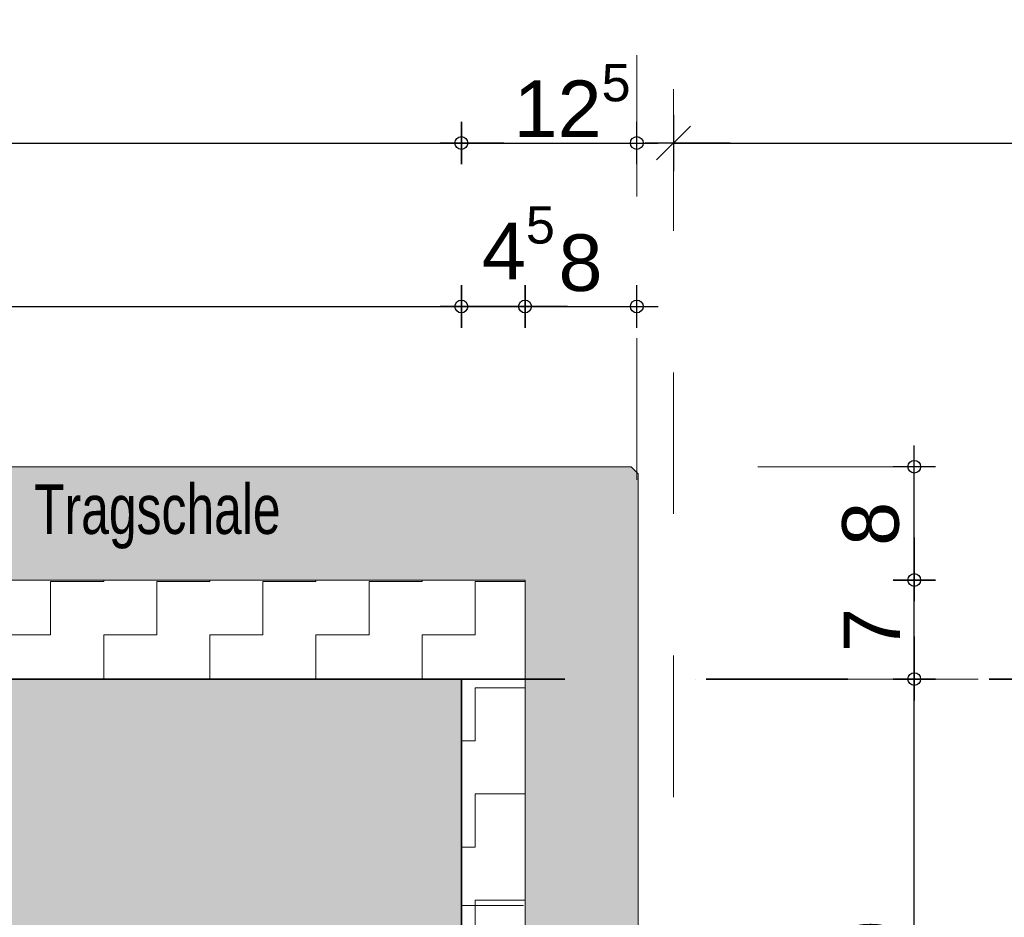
# Model space of a CAD drawing. Header units: metres. Extents: x 1316.5 to 1415.3, y -94.1 to -52.
# Tile 534 of 656: x 1409 to 1409.7, y -76.3 to -75.7. Entities that reach past the tile are written whole.
import ezdxf

# ---------------------------------------------------------------- set-up
doc = ezdxf.new("R2010")
doc.units = ezdxf.units.M
doc.header["$PDMODE"] = 65
for name, pattern in [('AUSGEZOGEN', [0]), ('GETRENNT2_S10', [0.045, 0.02, -0.01, 0, -0.005, 0, -0.01]), ('PUNKT2_S9', [0.0015, 0, -0.0015]), ('STRICHLINIE2_S3', [0.055, 0.04, -0.015]), ('STRICHPUNKT2_S5', [0.1, 0.07, -0.01, 0.01, -0.01])]:
    doc.linetypes.add(name, pattern=pattern)
doc.layers.add('XR$3$_42154', color=7, linetype='Continuous')
for name, color, linetype, lineweight in [('XR$3$Achsen', 4, 'AUSGEZOGEN', 13), ('XR$3$Fenster', 3, 'AUSGEZOGEN', 18), ('XR$3$Maßlinie 1_50', 7, 'AUSGEZOGEN', 25), ('XR$3$Muster', 4, 'AUSGEZOGEN', 13), ('XR$3$Möblierung', 4, 'AUSGEZOGEN', 13), ('XR$3$STANDARD_1', 7, 'AUSGEZOGEN', 25), ('XR$3$Text 1_100', 3, 'AUSGEZOGEN', 18), ('XR$3$Wand Mauerwerk tr_1', 42, 'AUSGEZOGEN', 18)]:
    doc.layers.add(name, color=color, linetype=linetype, lineweight=lineweight)
doc.styles.add('ARIAL', font='arial.ttf')
doc.dimstyles.new('DIMSTYLE_16', dxfattribs={"dimtxt": 0.03, "dimasz": 0.03, "dimexe": 0, "dimexo": 1e-06, "dimgap": 0.015, "dimtad": 2, "dimdec": 0, "dimlfac": 1000, "dimrnd": 5, "dimzin": 12, "dimdsep": 46, "dimtxsty": 'ARIAL', "dimblk1": 'ALL_ML_KREIS', "dimblk2": 'ALL_ML_KREIS', "dimsah": 1, "dimcen": 0, "dimse1": 1, "dimse2": 1, "dimclrd": 7, "dimclre": 7, "dimclrt": 7, "dimadec": 0, "dimazin": 0, "dimtfac": 1, "dimtdec": 0, "dimtix": 1, "dimtmove": 2, "dimatfit": 3, "dimfxl": 0, "dimtzin": 0, "dimlwd": 0, "dimlwe": 25, "dimarcsym": 0})
doc.dimstyles.new('DIMSTYLE_17', dxfattribs={"dimtxt": 0.03, "dimasz": 0.04, "dimexe": 0, "dimexo": 0, "dimgap": 0.015, "dimtad": 2, "dimrnd": 0.005, "dimzin": 4, "dimdsep": 46, "dimtxsty": 'ARIAL', "dimblk1": 'ALL_ML_STRICH', "dimblk2": 'ALL_ML_STRICH', "dimsah": 1, "dimcen": 0, "dimclrd": 7, "dimclre": 7, "dimclrt": 7, "dimadec": 0, "dimazin": 0, "dimtfac": 1, "dimtdec": 0, "dimtix": 1, "dimtmove": 2, "dimatfit": 3, "dimfxl": 0, "dimtzin": 0, "dimlwd": 0, "dimlwe": 25, "dimarcsym": 0})
doc.dimstyles.new('DIMSTYLE_21', dxfattribs={"dimtxt": 0.04, "dimasz": 0.03, "dimexe": 0, "dimexo": 1e-06, "dimgap": 0.02, "dimtad": 2, "dimdec": 0, "dimlfac": 100, "dimrnd": 0.5, "dimzin": 12, "dimdsep": 46, "dimtxsty": 'ARIAL', "dimblk1": 'ALL_ML_KREIS', "dimblk2": 'ALL_ML_KREIS', "dimsah": 1, "dimcen": 0, "dimse1": 1, "dimse2": 1, "dimclrd": 7, "dimclre": 7, "dimclrt": 7, "dimadec": 0, "dimazin": 0, "dimtfac": 1, "dimtdec": 0, "dimtix": 1, "dimtmove": 2, "dimatfit": 3, "dimfxl": 0, "dimtzin": 0, "dimlwd": 0, "dimlwe": 25, "dimarcsym": 0})
doc.dimstyles.new('DIMSTYLE_23', dxfattribs={"dimtxt": 0.04, "dimasz": 0.03, "dimexe": 0, "dimexo": 1e-06, "dimgap": 0.02, "dimtad": 2, "dimdec": 1, "dimlfac": 100, "dimrnd": 0.5, "dimzin": 12, "dimdsep": 46, "dimtxsty": 'ARIAL', "dimblk1": 'ALL_ML_KREIS', "dimblk2": 'ALL_ML_KREIS', "dimsah": 1, "dimcen": 0, "dimse1": 1, "dimse2": 1, "dimclrd": 7, "dimclre": 7, "dimclrt": 7, "dimadec": 0, "dimazin": 0, "dimtfac": 1, "dimtdec": 0, "dimtix": 1, "dimtmove": 2, "dimatfit": 3, "dimfxl": 0, "dimtvp": 1.2, "dimtzin": 0, "dimlwd": 0, "dimlwe": 25, "dimarcsym": 0})
doc.dimstyles.new('DIMSTYLE_4', dxfattribs={"dimtxt": 0.04, "dimasz": 0.03, "dimexe": 0, "dimexo": 1e-06, "dimgap": 0.02, "dimtad": 2, "dimdec": 1, "dimlfac": 100, "dimrnd": 0.5, "dimzin": 4, "dimdsep": 46, "dimtxsty": 'ARIAL', "dimblk1": 'ALL_ML_KREIS', "dimblk2": 'ALL_ML_KREIS', "dimsah": 1, "dimcen": 0, "dimse1": 1, "dimse2": 1, "dimclrd": 7, "dimclre": 7, "dimclrt": 7, "dimadec": 0, "dimazin": 0, "dimtfac": 1, "dimtdec": 0, "dimtix": 1, "dimtmove": 2, "dimatfit": 3, "dimfxl": 0, "dimtzin": 0, "dimlwd": 0, "dimlwe": 25, "dimarcsym": 0})
pattern_1 = [(90, (-0.075, 0.075), (-0.0375, 0.0375), [0.0375, -0.0375]), (180, (-0.075, 0.075), (-0.0375, -0.0375), [0.0375, -0.0375])]

# ---------------------------------------------------------------- blocks, each defined once
blk = doc.blocks.new('ALL_ML_KREIS')
at = {"color": 0, "linetype": 'ByBlock', "lineweight": -2}
for p, q in [((0, -0.5), (0, 0.5)), ((-1, 0), (0.5, 0))]:
    blk.add_line(p, q, dxfattribs=at)
blk.add_circle((0, 0), 0.15, dxfattribs=at)
blk = doc.blocks.new('*D163')
at = {"layer": 'DEFPOINTS', "color": 7, "linetype": 'AUSGEZOGEN', "lineweight": 25, "transparency": 33554687}
for p in [(1409.46527, -75.90972), (1410.67377, -75.90972), (1409.46527, -77.06804)]:
    blk.add_point(p, dxfattribs=at)
at = {"layer": 'XR$3$Maßlinie 1_50', "color": 7, "linetype": 'AUSGEZOGEN', "lineweight": -2, "transparency": 33554687}
blk.add_line((1409.46527, -77.06804), (1410.67377, -77.06804), dxfattribs=at)
at = {"layer": 'XR$3$Maßlinie 1_50', "color": 7, "linetype": 'AUSGEZOGEN', "lineweight": 25, "transparency": 33554687, "xscale": 0.03, "yscale": 0.03, "zscale": 0.03, "rotation": 180}
blk.add_blockref('ALL_ML_KREIS', (1409.46527, -77.06804), dxfattribs=at)
at = {"layer": 'XR$3$Maßlinie 1_50', "color": 7, "linetype": 'AUSGEZOGEN', "lineweight": 25, "transparency": 33554687, "xscale": 0.03, "yscale": 0.03, "zscale": 0.03}
blk.add_blockref('ALL_ML_KREIS', (1410.67377, -77.06804), dxfattribs=at)
blk = doc.blocks.new('ALL_ML_STRICH')
at = {"color": 0, "linetype": 'ByBlock', "lineweight": -2}
for p, q in [((0, -0.5), (0, 0.5)), ((-0.3, -0.3), (0.3, 0.3)), ((-1, 0), (0.5, 0))]:
    blk.add_line(p, q, dxfattribs=at)
blk = doc.blocks.new('*D164')
at = {"layer": 'DEFPOINTS', "color": 7, "linetype": 'AUSGEZOGEN', "lineweight": 25, "transparency": 33554687}
for p in [(1409.46527, -75.77765), (1409.46527, -76.31987), (1410.67377, -76.31987)]:
    blk.add_point(p, dxfattribs=at)
at = {"layer": 'XR$3$Maßlinie 1_50', "color": 7, "linetype": 'AUSGEZOGEN', "lineweight": -2, "transparency": 33554687}
for p, q in [((1409.46527, -75.77765), (1409.46527, -75.77765)), ((1409.46527, -75.77765), (1410.67377, -75.77765)), ((1410.67377, -75.77765), (1410.67377, -75.77765))]:
    blk.add_line(p, q, dxfattribs=at)
at = {"layer": 'XR$3$Maßlinie 1_50', "color": 7, "linetype": 'AUSGEZOGEN', "lineweight": 25, "transparency": 33554687, "xscale": 0.04, "yscale": 0.04, "zscale": 0.04, "rotation": 180}
blk.add_blockref('ALL_ML_STRICH', (1409.46527, -75.77765), dxfattribs=at)
at = {"layer": 'XR$3$Maßlinie 1_50', "color": 7, "linetype": 'AUSGEZOGEN', "lineweight": 25, "transparency": 33554687, "xscale": 0.04, "yscale": 0.04, "zscale": 0.04}
blk.add_blockref('ALL_ML_STRICH', (1410.67377, -75.77765), dxfattribs=at)
blk = doc.blocks.new('*D178')
at = {"layer": 'DEFPOINTS', "color": 7, "linetype": 'AUSGEZOGEN', "lineweight": 25, "transparency": 33554687}
for p in [(1408.61527, -75.89314), (1408.61527, -76.20937), (1409.31527, -76.20937)]:
    blk.add_point(p, dxfattribs=at)
at = {"layer": 'XR$3$Maßlinie 1_50', "color": 7, "linetype": 'AUSGEZOGEN', "lineweight": -2, "transparency": 33554687}
blk.add_line((1408.61527, -75.89314), (1409.31527, -75.89314), dxfattribs=at)
at = {"layer": 'XR$3$Maßlinie 1_50', "color": 7, "linetype": 'AUSGEZOGEN', "lineweight": 25, "transparency": 33554687, "xscale": 0.03, "yscale": 0.03, "zscale": 0.03, "rotation": 180}
blk.add_blockref('ALL_ML_KREIS', (1408.61527, -75.89314), dxfattribs=at)
at = {"layer": 'XR$3$Maßlinie 1_50', "color": 7, "linetype": 'AUSGEZOGEN', "lineweight": 25, "transparency": 33554687, "xscale": 0.03, "yscale": 0.03, "zscale": 0.03}
blk.add_blockref('ALL_ML_KREIS', (1409.31527, -75.89314), dxfattribs=at)
at = {"layer": 'XR$3$Maßlinie 1_50', "color": 7, "linetype": 'AUSGEZOGEN', "lineweight": 25, "transparency": 33554687, "insert": (1408.96353, -75.86246), "char_height": 0.04, "width": 0.08, "attachment_point": 5, "style": 'ARIAL'}
blk.add_mtext('\\A1;{70}', dxfattribs=at)
blk = doc.blocks.new('*D179')
at = {"layer": 'DEFPOINTS', "color": 7, "linetype": 'AUSGEZOGEN', "lineweight": 25, "transparency": 33554687}
for p in [(1409.31527, -75.89314), (1409.36027, -76.11137), (1409.31527, -76.20937)]:
    blk.add_point(p, dxfattribs=at)
at = {"layer": 'XR$3$Maßlinie 1_50', "color": 7, "linetype": 'AUSGEZOGEN', "lineweight": -2, "transparency": 33554687}
blk.add_line((1409.31527, -75.89314), (1409.36027, -75.89314), dxfattribs=at)
at = {"layer": 'XR$3$Maßlinie 1_50', "color": 7, "linetype": 'AUSGEZOGEN', "lineweight": 25, "transparency": 33554687, "xscale": 0.03, "yscale": 0.03, "zscale": 0.03, "rotation": 180}
blk.add_blockref('ALL_ML_KREIS', (1409.31527, -75.89314), dxfattribs=at)
at = {"layer": 'XR$3$Maßlinie 1_50', "color": 7, "linetype": 'AUSGEZOGEN', "lineweight": 25, "transparency": 33554687, "xscale": 0.03, "yscale": 0.03, "zscale": 0.03}
blk.add_blockref('ALL_ML_KREIS', (1409.36027, -75.89314), dxfattribs=at)
at = {"layer": 'XR$3$Maßlinie 1_50', "color": 7, "linetype": 'AUSGEZOGEN', "lineweight": 25, "transparency": 33554687, "insert": (1409.35558, -75.84814), "char_height": 0.04, "width": 0.12, "attachment_point": 5, "style": 'ARIAL'}
blk.add_mtext('\\A1;{\\A1;{4\\H0.026400;\\S5^ ;}}', dxfattribs=at)
blk = doc.blocks.new('*D180')
at = {"layer": 'DEFPOINTS', "color": 7, "linetype": 'AUSGEZOGEN', "lineweight": 25, "transparency": 33554687}
for p in [(1409.36027, -75.89314), (1409.43926, -76.10114), (1409.36027, -76.11137)]:
    blk.add_point(p, dxfattribs=at)
at = {"layer": 'XR$3$Maßlinie 1_50', "color": 7, "linetype": 'AUSGEZOGEN', "lineweight": -2, "transparency": 33554687}
blk.add_line((1409.36027, -75.89314), (1409.43926, -75.89314), dxfattribs=at)
at = {"layer": 'XR$3$Maßlinie 1_50', "color": 7, "linetype": 'AUSGEZOGEN', "lineweight": 25, "transparency": 33554687, "xscale": 0.03, "yscale": 0.03, "zscale": 0.03, "rotation": 180}
blk.add_blockref('ALL_ML_KREIS', (1409.36027, -75.89314), dxfattribs=at)
at = {"layer": 'XR$3$Maßlinie 1_50', "color": 7, "linetype": 'AUSGEZOGEN', "lineweight": 25, "transparency": 33554687, "xscale": 0.03, "yscale": 0.03, "zscale": 0.03}
blk.add_blockref('ALL_ML_KREIS', (1409.43926, -75.89314), dxfattribs=at)
at = {"layer": 'XR$3$Maßlinie 1_50', "color": 7, "linetype": 'AUSGEZOGEN', "lineweight": 25, "transparency": 33554687, "insert": (1409.39945, -75.86246), "char_height": 0.04, "width": 0.04, "attachment_point": 5, "style": 'ARIAL'}
blk.add_mtext('\\A1;{8}', dxfattribs=at)
blk = doc.blocks.new('*D181')
at = {"layer": 'DEFPOINTS', "color": 7, "linetype": 'AUSGEZOGEN', "lineweight": 25, "transparency": 33554687}
for p in [(1408.49128, -75.65468), (1408.49128, -76.03702), (1409.43926, -76.05031)]:
    blk.add_point(p, dxfattribs=at)
at = {"layer": 'XR$3$Maßlinie 1_50', "color": 7, "linetype": 'AUSGEZOGEN', "lineweight": -2, "transparency": 33554687}
blk.add_line((1408.49128, -75.65468), (1409.43926, -75.65468), dxfattribs=at)
at = {"layer": 'XR$3$Maßlinie 1_50', "color": 7, "linetype": 'AUSGEZOGEN', "lineweight": 25, "transparency": 33554687, "xscale": 0.03, "yscale": 0.03, "zscale": 0.03, "rotation": 180}
blk.add_blockref('ALL_ML_KREIS', (1408.49128, -75.65468), dxfattribs=at)
at = {"layer": 'XR$3$Maßlinie 1_50', "color": 7, "linetype": 'AUSGEZOGEN', "lineweight": 25, "transparency": 33554687, "xscale": 0.03, "yscale": 0.03, "zscale": 0.03}
blk.add_blockref('ALL_ML_KREIS', (1409.43926, -75.65468), dxfattribs=at)
at = {"layer": 'XR$3$Maßlinie 1_50', "color": 7, "linetype": 'AUSGEZOGEN', "lineweight": 25, "transparency": 33554687, "insert": (1408.96331, -75.624), "char_height": 0.04, "width": 0.08, "attachment_point": 5, "style": 'ARIAL'}
blk.add_mtext('\\A1;{95}', dxfattribs=at)
blk = doc.blocks.new('*D184')
at = {"layer": 'DEFPOINTS', "color": 7, "linetype": 'AUSGEZOGEN', "lineweight": 25, "transparency": 33554687}
for p in [(1408.61527, -75.77765), (1409.31527, -76.20937), (1408.61527, -76.26581)]:
    blk.add_point(p, dxfattribs=at)
at = {"layer": 'XR$3$Maßlinie 1_50', "color": 7, "linetype": 'AUSGEZOGEN', "lineweight": -2, "transparency": 33554687}
blk.add_line((1408.61527, -75.77765), (1409.31527, -75.77765), dxfattribs=at)
at = {"layer": 'XR$3$Maßlinie 1_50', "color": 7, "linetype": 'AUSGEZOGEN', "lineweight": 25, "transparency": 33554687, "xscale": 0.03, "yscale": 0.03, "zscale": 0.03, "rotation": 180}
blk.add_blockref('ALL_ML_KREIS', (1408.61527, -75.77765), dxfattribs=at)
at = {"layer": 'XR$3$Maßlinie 1_50', "color": 7, "linetype": 'AUSGEZOGEN', "lineweight": 25, "transparency": 33554687, "xscale": 0.03, "yscale": 0.03, "zscale": 0.03}
blk.add_blockref('ALL_ML_KREIS', (1409.31527, -75.77765), dxfattribs=at)
at = {"layer": 'XR$3$Maßlinie 1_50', "color": 7, "linetype": 'AUSGEZOGEN', "lineweight": 25, "transparency": 33554687, "insert": (1408.96353, -75.74697), "char_height": 0.04, "width": 0.08, "attachment_point": 5, "style": 'ARIAL'}
blk.add_mtext('\\A1;{70}', dxfattribs=at)
blk = doc.blocks.new('*D185')
at = {"layer": 'DEFPOINTS', "color": 7, "linetype": 'AUSGEZOGEN', "lineweight": 25, "transparency": 33554687}
for p in [(1409.31527, -75.77765), (1409.43926, -76.19937), (1409.31527, -76.20937)]:
    blk.add_point(p, dxfattribs=at)
at = {"layer": 'XR$3$Maßlinie 1_50', "color": 7, "linetype": 'AUSGEZOGEN', "lineweight": -2, "transparency": 33554687}
blk.add_line((1409.31527, -75.77765), (1409.43926, -75.77765), dxfattribs=at)
at = {"layer": 'XR$3$Maßlinie 1_50', "color": 7, "linetype": 'AUSGEZOGEN', "lineweight": 25, "transparency": 33554687, "xscale": 0.03, "yscale": 0.03, "zscale": 0.03, "rotation": 180}
blk.add_blockref('ALL_ML_KREIS', (1409.31527, -75.77765), dxfattribs=at)
at = {"layer": 'XR$3$Maßlinie 1_50', "color": 7, "linetype": 'AUSGEZOGEN', "lineweight": 25, "transparency": 33554687, "xscale": 0.03, "yscale": 0.03, "zscale": 0.03}
blk.add_blockref('ALL_ML_KREIS', (1409.43926, -75.77765), dxfattribs=at)
at = {"layer": 'XR$3$Maßlinie 1_50', "color": 7, "linetype": 'AUSGEZOGEN', "lineweight": 25, "transparency": 33554687, "insert": (1409.39353, -75.74765), "char_height": 0.04, "width": 0.16, "attachment_point": 5, "style": 'ARIAL'}
blk.add_mtext('\\A1;{\\A1;{12\\H0.026400;\\S5^ ;}}', dxfattribs=at)
blk = doc.blocks.new('*D188')
at = {"layer": 'DEFPOINTS', "color": 7, "linetype": 'AUSGEZOGEN', "lineweight": 25, "transparency": 33554687}
for p in [(1409.51126, -76.15637), (1409.64791, -76.55586), (1409.77849, -76.55586)]:
    blk.add_point(p, dxfattribs=at)
at = {"layer": 'XR$3$Maßlinie 1_50', "color": 7, "linetype": 'AUSGEZOGEN', "lineweight": -2, "transparency": 33554687}
blk.add_line((1409.77849, -76.55586), (1409.77849, -76.15637), dxfattribs=at)
at = {"layer": 'XR$3$Maßlinie 1_50', "color": 7, "linetype": 'AUSGEZOGEN', "lineweight": 25, "transparency": 33554687, "xscale": 0.03, "yscale": 0.03, "zscale": 0.03}
for p, rotation in [((1409.77849, -76.15637), 90), ((1409.77849, -76.55586), 270)]:
    blk.add_blockref('ALL_ML_KREIS', p, dxfattribs=dict(at, rotation=rotation))
at = {"layer": 'XR$3$Maßlinie 1_50', "color": 7, "linetype": 'AUSGEZOGEN', "lineweight": 25, "transparency": 33554687, "insert": (1409.74781, -76.35786), "char_height": 0.04, "width": 0.16, "attachment_point": 5, "rotation": 90, "style": 'ARIAL'}
blk.add_mtext('\\A1;{\\A1;{40\\H0.026400;\\S^ ;}}', dxfattribs=at)
blk = doc.blocks.new('*D189')
at = {"layer": 'DEFPOINTS', "color": 7, "linetype": 'AUSGEZOGEN', "lineweight": 25, "transparency": 33554687}
for p in [(1409.39029, -76.00637), (1409.51126, -76.15637), (1409.77849, -76.15637)]:
    blk.add_point(p, dxfattribs=at)
at = {"layer": 'XR$3$Maßlinie 1_50', "color": 7, "linetype": 'AUSGEZOGEN', "lineweight": -2, "transparency": 33554687}
blk.add_line((1409.77849, -76.15637), (1409.77849, -76.00637), dxfattribs=at)
at = {"layer": 'XR$3$Maßlinie 1_50', "color": 7, "linetype": 'AUSGEZOGEN', "lineweight": 25, "transparency": 33554687, "xscale": 0.03, "yscale": 0.03, "zscale": 0.03}
for p, rotation in [((1409.77849, -76.00637), 90), ((1409.77849, -76.15637), 270)]:
    blk.add_blockref('ALL_ML_KREIS', p, dxfattribs=dict(at, rotation=rotation))
at = {"layer": 'XR$3$Maßlinie 1_50', "color": 7, "linetype": 'AUSGEZOGEN', "lineweight": 25, "transparency": 33554687, "insert": (1409.74781, -76.08333), "char_height": 0.04, "width": 0.16, "attachment_point": 5, "rotation": 90, "style": 'ARIAL'}
blk.add_mtext('\\A1;{\\A1;{15\\H0.026400;\\S^ ;}}', dxfattribs=at)
blk = doc.blocks.new('*D190')
at = {"layer": 'DEFPOINTS', "color": 7, "linetype": 'AUSGEZOGEN', "lineweight": 25, "transparency": 33554687}
for p in [(1409.26312, -76.15637), (1409.242, -76.55637), (1409.63532, -76.55637)]:
    blk.add_point(p, dxfattribs=at)
at = {"layer": 'XR$3$Maßlinie 1_50', "color": 7, "linetype": 'AUSGEZOGEN', "lineweight": -2, "transparency": 33554687}
blk.add_line((1409.63532, -76.55637), (1409.63532, -76.15637), dxfattribs=at)
at = {"layer": 'XR$3$Maßlinie 1_50', "color": 7, "linetype": 'AUSGEZOGEN', "lineweight": 25, "transparency": 33554687, "xscale": 0.03, "yscale": 0.03, "zscale": 0.03}
for p, rotation in [((1409.63532, -76.15637), 90), ((1409.63532, -76.55637), 270)]:
    blk.add_blockref('ALL_ML_KREIS', p, dxfattribs=dict(at, rotation=rotation))
at = {"layer": 'XR$3$Maßlinie 1_50', "color": 7, "linetype": 'AUSGEZOGEN', "lineweight": 25, "transparency": 33554687, "insert": (1409.60464, -76.35811), "char_height": 0.04, "width": 0.08, "attachment_point": 5, "rotation": 90, "style": 'ARIAL'}
blk.add_mtext('\\A1;{40}', dxfattribs=at)
blk = doc.blocks.new('*D191')
at = {"layer": 'DEFPOINTS', "color": 7, "linetype": 'AUSGEZOGEN', "lineweight": 25, "transparency": 33554687}
for p in [(1409.26312, -76.08637), (1409.26312, -76.15637), (1409.63532, -76.15637)]:
    blk.add_point(p, dxfattribs=at)
at = {"layer": 'XR$3$Maßlinie 1_50', "color": 7, "linetype": 'AUSGEZOGEN', "lineweight": -2, "transparency": 33554687}
blk.add_line((1409.63532, -76.15637), (1409.63532, -76.08637), dxfattribs=at)
at = {"layer": 'XR$3$Maßlinie 1_50', "color": 7, "linetype": 'AUSGEZOGEN', "lineweight": 25, "transparency": 33554687, "xscale": 0.03, "yscale": 0.03, "zscale": 0.03}
for p, rotation in [((1409.63532, -76.08637), 90), ((1409.63532, -76.15637), 270)]:
    blk.add_blockref('ALL_ML_KREIS', p, dxfattribs=dict(at, rotation=rotation))
at = {"layer": 'XR$3$Maßlinie 1_50', "color": 7, "linetype": 'AUSGEZOGEN', "lineweight": 25, "transparency": 33554687, "insert": (1409.60532, -76.12164), "char_height": 0.04, "width": 0.04, "attachment_point": 5, "rotation": 90, "style": 'ARIAL'}
blk.add_mtext('\\A1;{7}', dxfattribs=at)
blk = doc.blocks.new('*D192')
at = {"layer": 'DEFPOINTS', "color": 7, "linetype": 'AUSGEZOGEN', "lineweight": 25, "transparency": 33554687}
for p in [(1409.23891, -76.00637), (1409.26312, -76.08637), (1409.63532, -76.08637)]:
    blk.add_point(p, dxfattribs=at)
at = {"layer": 'XR$3$Maßlinie 1_50', "color": 7, "linetype": 'AUSGEZOGEN', "lineweight": -2, "transparency": 33554687}
blk.add_line((1409.63532, -76.08637), (1409.63532, -76.00637), dxfattribs=at)
at = {"layer": 'XR$3$Maßlinie 1_50', "color": 7, "linetype": 'AUSGEZOGEN', "lineweight": 25, "transparency": 33554687, "xscale": 0.03, "yscale": 0.03, "zscale": 0.03}
for p, rotation in [((1409.63532, -76.00637), 90), ((1409.63532, -76.08637), 270)]:
    blk.add_blockref('ALL_ML_KREIS', p, dxfattribs=dict(at, rotation=rotation))
at = {"layer": 'XR$3$Maßlinie 1_50', "color": 7, "linetype": 'AUSGEZOGEN', "lineweight": 25, "transparency": 33554687, "insert": (1409.60464, -76.04668), "char_height": 0.04, "width": 0.04, "attachment_point": 5, "rotation": 90, "style": 'ARIAL'}
blk.add_mtext('\\A1;{8}', dxfattribs=at)

msp = doc.modelspace()

# ---------------------------------------------------------------- hatches: boundary and pattern name
at = {"layer": 'XR$3$Muster', "linetype": 'AUSGEZOGEN', "lineweight": 13, "transparency": 33554687}
h = msp.add_hatch(dxfattribs=at)
h.set_pattern_fill('MUSTER', color=4, scale=0.0375, angle=90, style=0, pattern_type=2)
h.set_pattern_definition(pattern_1)
h.paths.add_polyline_path([(1409.36027, -76.08637), (1408.57027, -76.08637), (1408.57027, -76.15637), (1409.36027, -76.15637)], flags=0)
h = msp.add_hatch(dxfattribs=at)
h.set_pattern_fill('MUSTER', color=4, scale=0.0375, angle=90, style=0, pattern_type=2)
h.set_pattern_definition(pattern_1)
h.paths.add_polyline_path([(1409.39756, -76.54471), (1409.39756, -76.53586), (1409.36527, -76.53586), (1409.36027, -76.53086), (1409.36027, -76.15637), (1409.31527, -76.15637), (1409.31527, -76.43586), (1409.31978, -76.43586), (1409.32146, -76.43608), (1409.32303, -76.43673), (1409.32438, -76.43777), (1409.32541, -76.43911), (1409.32606, -76.44068), (1409.32628, -76.44236), (1409.32628, -76.53286), (1409.32639, -76.53456), (1409.32672, -76.53623), (1409.32727, -76.53784), (1409.32802, -76.53936), (1409.32897, -76.54078), (1409.33009, -76.54206), (1409.33137, -76.54318), (1409.33278, -76.54412), (1409.33431, -76.54487), (1409.33592, -76.54542), (1409.33786, -76.54581), (1409.33786, -76.54577), (1409.33928, -76.54586), (1409.39239, -76.54586)], flags=0)
at = {"layer": 'XR$3$Möblierung', "linetype": 'AUSGEZOGEN', "lineweight": 13, "transparency": 33554687}
for color, points in [(253, [(1408.49527, -76.00637), (1408.49027, -76.01137), (1408.49027, -76.53086), (1408.49527, -76.53586), (1408.56527, -76.53586), (1408.57027, -76.53086), (1408.57027, -76.08637), (1409.36027, -76.08637), (1409.36027, -76.53086), (1409.36527, -76.53586), (1409.43527, -76.53586), (1409.44027, -76.53086), (1409.44027, -76.01696), (1409.43926, -76.01036), (1409.43527, -76.00637)]), (8, [(1409.31527, -76.46137), (1409.31527, -76.15637), (1409.08027, -76.15637), (1409.07427, -76.15637), (1409.05627, -76.15637), (1408.61527, -76.15637), (1408.61527, -76.46137), (1408.61546, -76.46013), (1408.61603, -76.45902), (1408.61692, -76.45813), (1408.61803, -76.45756), (1408.61927, -76.45737), (1408.62877, -76.45737), (1408.63, -76.45756), (1408.63112, -76.45813), (1408.632, -76.45902), (1408.63257, -76.46013), (1408.63277, -76.46137), (1408.63277, -76.46562), (1408.63389, -76.46789), (1408.63475, -76.46912), (1408.63579, -76.4702), (1408.63697, -76.47112), (1408.63697, -76.47237), (1408.68917, -76.47237), (1408.68917, -76.47208), (1408.68939, -76.47194), (1408.69127, -76.46837), (1408.69127, -76.46764), (1408.69317, -76.46764), (1408.69317, -76.4851), (1408.69127, -76.4851), (1408.69127, -76.48437), (1408.68939, -76.4808), (1408.68917, -76.48066), (1408.68917, -76.48037), (1408.63697, -76.48037), (1408.63697, -76.48162), (1408.63579, -76.48254), (1408.63475, -76.48362), (1408.63389, -76.48485), (1408.63277, -76.48712), (1408.63277, -76.49137), (1408.63257, -76.49261), (1408.632, -76.49372), (1408.63112, -76.49461), (1408.63, -76.49517), (1408.62877, -76.49537), (1408.61927, -76.49537), (1408.61803, -76.49517), (1408.61692, -76.49461), (1408.61603, -76.49372), (1408.61546, -76.49261), (1408.61527, -76.49137), (1408.61527, -76.55637), (1409.31527, -76.55637), (1409.31527, -76.49137), (1409.31507, -76.49261), (1409.3145, -76.49372), (1409.31362, -76.49461), (1409.3125, -76.49517), (1409.31127, -76.49537), (1409.30177, -76.49537), (1409.30053, -76.49517), (1409.29942, -76.49461), (1409.29853, -76.49372), (1409.29796, -76.49261), (1409.29777, -76.49137), (1409.29777, -76.48712), (1409.29664, -76.48485), (1409.29579, -76.48362), (1409.29475, -76.48254), (1409.29357, -76.48162), (1409.29357, -76.48037), (1409.24137, -76.48037), (1409.24137, -76.48066), (1409.24114, -76.4808), (1409.23927, -76.48437), (1409.23927, -76.4851), (1409.23737, -76.4851), (1409.23737, -76.46764), (1409.23927, -76.46764), (1409.23927, -76.46837), (1409.24114, -76.47194), (1409.24137, -76.47208), (1409.24137, -76.47237), (1409.29357, -76.47237), (1409.29357, -76.47112), (1409.29475, -76.4702), (1409.29579, -76.46912), (1409.29664, -76.46789), (1409.29777, -76.46562), (1409.29777, -76.46137), (1409.29796, -76.46013), (1409.29853, -76.45902), (1409.29942, -76.45813), (1409.30053, -76.45756), (1409.30177, -76.45737), (1409.31127, -76.45737), (1409.3125, -76.45756), (1409.31362, -76.45813), (1409.3145, -76.45902), (1409.31507, -76.46013)])]:
    msp.add_hatch(color=color, dxfattribs=at).paths.add_polyline_path(points)

# ---------------------------------------------------------------- linework, layer by layer
at = {"layer": 'XR$3$_42154', "color": 7, "linetype": 'STRICHLINIE2_S3', "lineweight": 13, "transparency": 33554687}
msp.add_line((1409.46527, -75.73972), (1409.46527, -77.10401), dxfattribs=at)
at = {"layer": 'XR$3$Achsen', "color": 4, "linetype": 'STRICHPUNKT2_S5', "lineweight": 35, "transparency": 33554687}
msp.add_line((1408.08828, -76.15637), (1410.08226, -76.15637), dxfattribs=at)
at = {"layer": 'XR$3$Fenster', "color": 7, "linetype": 'AUSGEZOGEN', "lineweight": 13, "transparency": 33554687}
msp.add_line((1409.31527, -76.31637), (1409.35926, -76.31637), dxfattribs=at)
at = {"layer": 'XR$3$STANDARD_1', "color": 7, "linetype": 'AUSGEZOGEN', "lineweight": 35, "transparency": 33554687}
msp.add_lwpolyline([(1408.61527, -76.15637), (1409.31527, -76.15637), (1409.31527, -76.55637), (1408.61527, -76.55637), (1408.61527, -76.15637)], close=True, dxfattribs=at)
at = {"layer": 'XR$3$Wand Mauerwerk tr_1', "color": 52, "linetype": 'PUNKT2_S9', "lineweight": 13, "transparency": 33554687}
msp.add_line((1409.43926, -76.01551), (1409.43926, -75.55954), dxfattribs=at)
at = {"layer": 'XR$3$Wand Mauerwerk tr_1', "color": 7, "linetype": 'AUSGEZOGEN', "lineweight": 18, "transparency": 33554687}
for p, q in [((1408.49628, -76.00637), (1409.43527, -76.00637)), ((1409.43527, -76.00637), (1409.44027, -76.01137)), ((1409.44027, -76.53086), (1409.44027, -76.01137)), ((1409.36027, -76.08637), (1408.57027, -76.08637)), ((1409.36027, -76.53086), (1409.36027, -76.08637))]:
    msp.add_line(p, q, dxfattribs=at)
at = {"layer": 'XR$3$Wand Mauerwerk tr_1', "color": 7, "linetype": 'GETRENNT2_S10', "lineweight": 13, "transparency": 33554687}
for p, q in [((1409.82469, -76.00637), (1409.43426, -76.00637)), ((1409.68048, -76.15637), (1409.48048, -76.15637))]:
    msp.add_line(p, q, dxfattribs=at)

# ---------------------------------------------------------------- texts
at = {"layer": 'XR$3$Text 1_100', "color": 3, "linetype": 'AUSGEZOGEN', "lineweight": 18, "transparency": 33554687, "insert": (1409.01342, -76.06437), "char_height": 0.035, "width": 0.186306, "attachment_point": 7, "style": 'ARIAL'}
msp.add_mtext('\\W0.72;Tragschale', dxfattribs=at)

# ---------------------------------------------------------------- dimensions: what is measured, and where the dimension line sits
at = {"layer": 'XR$3$Maßlinie 1_50', "color": 7, "linetype": 'AUSGEZOGEN', "lineweight": 25, "transparency": 33554687}
for base, p1, p2, dimstyle, picture, middle in [((1409.43926, -75.65468), (1408.49128, -76.03702), (1409.43926, -76.05031), 'DIMSTYLE_21', '*D181', (1408.96331, -75.624)), ((1409.43926, -75.77765), (1409.31527, -76.20937), (1409.43926, -76.19937), 'DIMSTYLE_23', '*D185', (1409.39353, -75.74765)), ((1409.31527, -75.77765), (1408.61527, -76.26581), (1409.31527, -76.20937), 'DIMSTYLE_21', '*D184', (1408.96353, -75.74697)), ((1410.67377, -75.77765), (1409.46527, -75.77765), (1410.67377, -75.77765), 'DIMSTYLE_17', '*D164', (1410.06952, -75.76265)), ((1409.36027, -75.89314), (1409.31527, -76.20937), (1409.36027, -76.11137), 'DIMSTYLE_23', '*D179', (1409.35558, -75.84814)), ((1409.31527, -75.89314), (1408.61527, -76.20937), (1409.31527, -76.20937), 'DIMSTYLE_21', '*D178', (1408.96353, -75.86246)), ((1409.43926, -75.89314), (1409.36027, -76.11137), (1409.43926, -76.10114), 'DIMSTYLE_21', '*D180', (1409.39945, -75.86246)), ((1410.6737662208, -77.0680442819), (1409.4652662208, -75.9097194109), (1410.6737662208, -75.9097194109), 'DIMSTYLE_16', '*D163', (1410.0695162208, -77.0530442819))]:
    dim = msp.add_linear_dim(base=base, p1=p1, p2=p2, dimstyle=dimstyle, override={"dimpost": '<>', "dimclrd": 7, "dimclre": 7, "dimclrt": 7, "dimlwd": 0, "dimlwe": 25}, dxfattribs=at)
    dim.commit()
    dim.dimension.update_dxf_attribs({"geometry": picture, "text_midpoint": middle, "dimtype": 160})
for base, p1, p2, dimstyle, picture, middle in [((1409.63532, -76.00637), (1409.26312, -76.08637), (1409.23891, -76.00637), 'DIMSTYLE_21', '*D192', (1409.60464, -76.04668)), ((1409.77849, -76.00637), (1409.51126, -76.15637), (1409.39029, -76.00637), 'DIMSTYLE_4', '*D189', (1409.74781, -76.08333)), ((1409.63532, -76.08637), (1409.26312, -76.15637), (1409.26312, -76.08637), 'DIMSTYLE_21', '*D191', (1409.60532, -76.12164)), ((1409.63532, -76.15637), (1409.242, -76.55637), (1409.26312, -76.15637), 'DIMSTYLE_21', '*D190', (1409.60464, -76.35811)), ((1409.77849, -76.15637), (1409.64791, -76.55586), (1409.51126, -76.15637), 'DIMSTYLE_4', '*D188', (1409.74781, -76.35786))]:
    dim = msp.add_linear_dim(base=base, p1=p1, p2=p2, angle=90, dimstyle=dimstyle, override={"dimpost": '<>', "dimclrd": 7, "dimclre": 7, "dimclrt": 7, "dimlwd": 0, "dimlwe": 25}, dxfattribs=at)
    dim.commit()
    dim.dimension.update_dxf_attribs({"geometry": picture, "text_midpoint": middle, "dimtype": 160})

doc.saveas('drawing.dxf')
